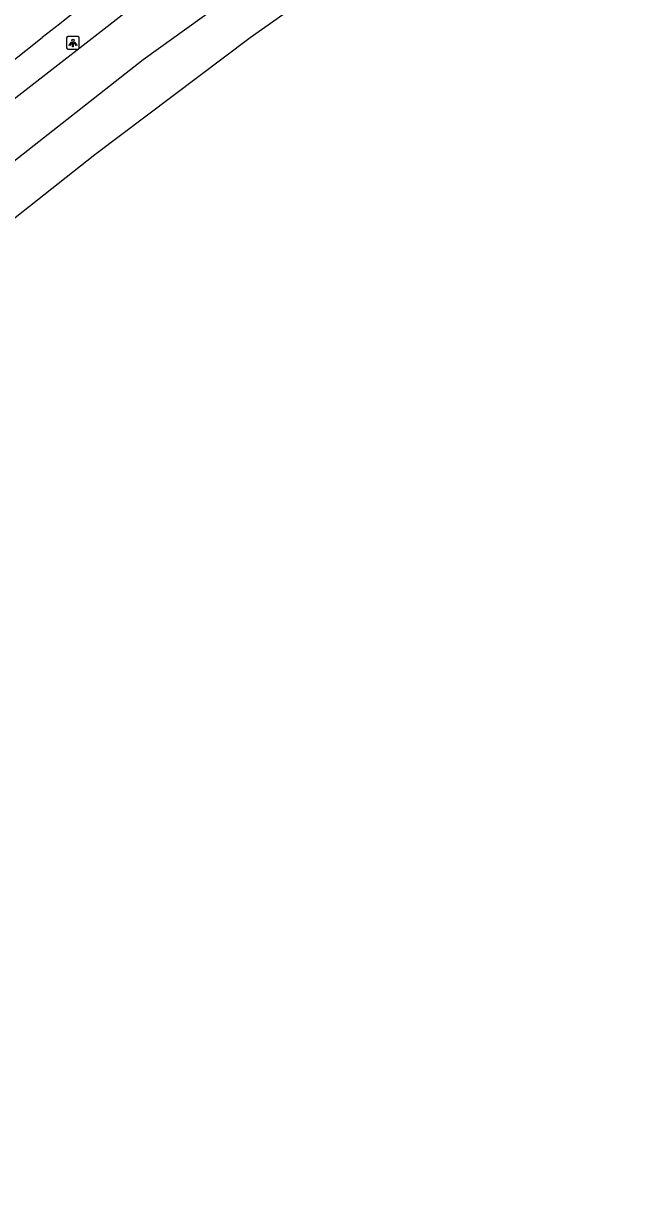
# Model space of a CAD drawing. Extents: x 156141 to 158132, y 385651 to 388399.
# Drawn here: x 157475.3 to 157524.6, y 386237.5 to 386329.6 of the extents above; entities that cross this region are included whole.
import ezdxf

# ---------------------------------------------------------------- set-up
doc = ezdxf.new("R2010")
doc.units = 0
for name, color, linetype in [('IMGEO_Fietspad_gesloten', 7, 'Continuous'), ('IMGEO_Lichtpunt', 7, 'Continuous'), ('IMGEO_Rijbaan_regionaal_gesloten', 7, 'Continuous')]:
    doc.layers.add(name, color=color, linetype=linetype)

msp = doc.modelspace()

# ---------------------------------------------------------------- linework, layer by layer
at = {"layer": 'IMGEO_Fietspad_gesloten'}
msp.add_lwpolyline([(157369.487, 386247.087), (157383.459, 386256.438), (157391.257, 386261.818), (157403.144, 386270.416), (157412.371, 386277.436), (157432.378, 386293.195), (157436.633, 386296.547), (157476.796, 386328.486)], dxfattribs=at)
msp.add_arc((157575.309, 386204.791), 158.13, 118.44033, 128.53428, dxfattribs=at)
at = {"layer": 'IMGEO_Lichtpunt'}
for p, q in [((157478.744, 386328.468), (157478.744, 386327.661)), ((157478.744, 386328.468), (157478.744, 386327.661)), ((157479.646, 386328.563), (157478.838, 386328.563)), ((157479.646, 386328.563), (157478.838, 386328.563)), ((157479.74, 386327.661), (157479.74, 386328.468)), ((157479.74, 386327.661), (157479.74, 386328.468)), ((157478.838, 386327.567), (157479.646, 386327.567)), ((157478.838, 386327.567), (157479.646, 386327.567))]:
    msp.add_line(p, q, dxfattribs=at)
for points in [[(157479.118, 386328.132), (157479.157, 386328.104), (157478.969, 386327.842), (157478.931, 386327.869), (157479.118, 386328.132)], [(157479.22, 386328.084), (157479.267, 386328.084), (157479.267, 386327.762), (157479.22, 386327.762), (157479.22, 386328.084)], [(157479.33, 386328.104), (157479.368, 386328.131), (157479.555, 386327.869), (157479.516, 386327.841), (157479.33, 386328.104)]]:
    msp.add_lwpolyline(points, dxfattribs=at)
msp.add_circle((157479.243, 386328.266), 0.0994, dxfattribs=at)
for centre, start, end in [((157478.838, 386328.468), 90, 180), ((157478.838, 386328.468), 90, 180), ((157479.646, 386328.468), 0, 90), ((157479.646, 386328.468), 0, 90), ((157478.838, 386327.661), 180, 270), ((157478.838, 386327.661), 180, 270), ((157479.646, 386327.661), 270, 0), ((157479.646, 386327.661), 270, 360)]:
    msp.add_arc(centre, 0.0946, start, end, dxfattribs=at)
at = {"layer": 'IMGEO_Rijbaan_regionaal_gesloten'}
for points in [[(157364.956, 386237.463), (157374.336, 386243.44), (157384.937, 386250.511), (157396.116, 386257.905), (157405.882, 386265.104), (157418.991, 386275.239), (157420.016, 386276.032), (157436.112, 386288.573), (157441.218, 386292.552), (157456.831, 386304.828), (157473.021, 386317.491), (157484.842, 386326.748), (157497.692, 386336.004), (157524.581, 386353.655)], [(157503.912, 386335.933), (157493.33, 386328.473), (157480.973, 386319.166), (157460.946, 386303.321)], [(157484.118, 386331.006), (157452.989, 386306.83), (157442.439, 386298.399), (157433.743, 386291.506), (157425.205, 386284.602), (157413.71, 386275.643), (157385.844, 386255.261), (157369.873, 386244.48)]]:
    msp.add_lwpolyline(points, dxfattribs=at)

doc.saveas('drawing.dxf')
